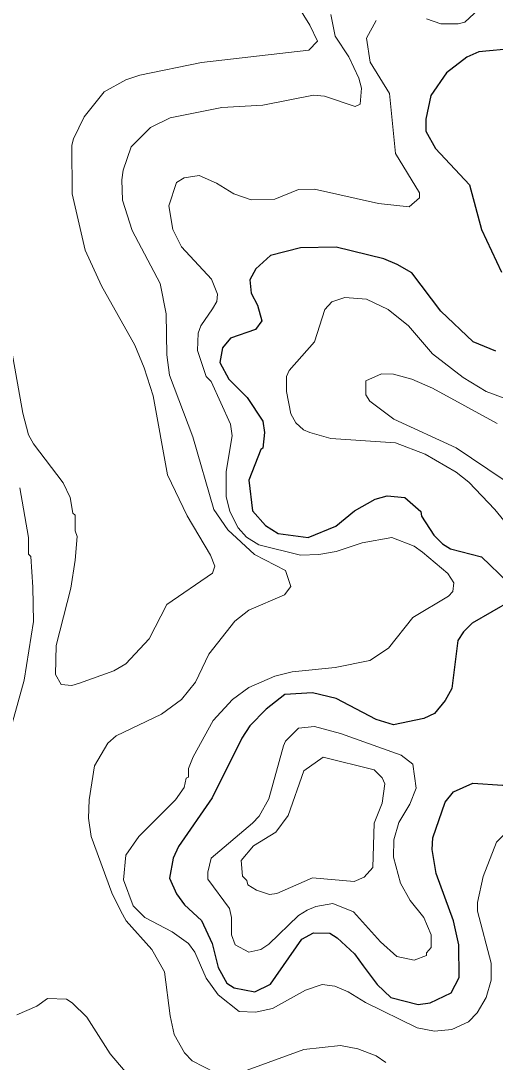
# Model space of a CAD drawing. Extents: x 423 to 448.8, y 7456.3 to 7484.
# Drawn here: x 428.533 to 429.213, y 7472.809 to 7474.3 of the extents above; entities that cross this region are included whole.
import ezdxf

# ---------------------------------------------------------------- set-up
doc = ezdxf.new("R2010")
doc.units = 0
doc.header["$LTSCALE"] = 0.032
doc.layers.add('1', color=7, linetype='Continuous', lineweight=25)
doc.layers.add('2', color=7, linetype='Continuous', lineweight=13)

msp = doc.modelspace()

# ---------------------------------------------------------------- linework, layer by layer
at = {"layer": '1'}
for points in [[(429.2403, 7474.2604), (429.1893, 7474.2557), (429.1723, 7474.248), (429.1429, 7474.2256), (429.1204, 7474.1931), (429.1135, 7474.1591), (429.1135, 7474.1421), (429.1274, 7474.1173), (429.1761, 7474.0655), (429.1931, 7474.0013), (429.2218, 7473.9402)], [(429.214, 7473.8272), (429.1815, 7473.8404), (429.1351, 7473.8845), (429.0933, 7473.9394), (429.0725, 7473.951), (429.0532, 7473.9595), (428.9851, 7473.9758), (428.934, 7473.975), (428.8907, 7473.9642), (428.8698, 7473.9448), (428.8613, 7473.9293), (428.8629, 7473.91), (428.8721, 7473.893), (428.8783, 7473.8706), (428.8691, 7473.8582), (428.8335, 7473.8458), (428.8219, 7473.8319), (428.818, 7473.811), (428.8311, 7473.787), (428.8574, 7473.7607), (428.8799, 7473.7267), (428.8822, 7473.7105), (428.8799, 7473.688), (428.8768, 7473.6865), (428.8598, 7473.6424), (428.8652, 7473.5983), (428.8837, 7473.5774), (428.9016, 7473.5658), (428.9449, 7473.5604), (428.9843, 7473.5766), (429.0113, 7473.5983), (429.0408, 7473.6153), (429.0578, 7473.6199), (429.0833, 7473.6176), (429.1065, 7473.5975), (429.1073, 7473.5906), (429.125, 7473.5635), (429.1374, 7473.5511), (429.149, 7473.5442), (429.1931, 7473.5325), (429.231, 7473.4962)], [(429.2364, 7473.4699), (429.18, 7473.4374), (429.1676, 7473.4251), (429.1591, 7473.4127), (429.1506, 7473.3439), (429.1413, 7473.3268), (429.1258, 7473.3082), (429.1104, 7473.3013), (429.067, 7473.292), (429.0423, 7473.2997), (428.9851, 7473.3299), (428.9511, 7473.3377), (428.9116, 7473.3353), (428.8845, 7473.3144), (428.8613, 7473.2905), (428.8497, 7473.2727), (428.8072, 7473.1876), (428.7592, 7473.118), (428.7515, 7473.101), (428.7461, 7473.0723), (428.7561, 7473.0499), (428.7677, 7473.0344), (428.7917, 7473.012), (428.8072, 7472.9788), (428.8157, 7472.9447), (428.8281, 7472.9223), (428.8389, 7472.9153), (428.8683, 7472.9099), (428.8907, 7472.9207), (428.9355, 7472.9849), (428.9526, 7472.9942), (428.9758, 7472.9935), (428.9866, 7472.9872), (429.0113, 7472.9641), (429.0238, 7472.9471), (429.0438, 7472.92), (429.0632, 7472.9014), (429.1027, 7472.8914), (429.1197, 7472.8937), (429.1498, 7472.9084), (429.1614, 7472.93), (429.1606, 7472.9772), (429.1529, 7473.0113), (429.1282, 7473.0793)], [(429.1282, 7473.0793), (429.1227, 7473.1134), (429.1235, 7473.1304), (429.1413, 7473.1814), (429.1529, 7473.1961), (429.1807, 7473.2085), (429.2233, 7473.2054), (429.2573, 7473.1922), (429.3084, 7473.1582), (429.3378, 7473.1288), (429.3625, 7473.0902), (429.3741, 7473.0561), (429.3756, 7473.0391), (429.3764, 7473.0221), (429.3687, 7472.971), (429.371, 7472.937), (429.3826, 7472.903), (429.4035, 7472.8759), (429.4329, 7472.8511), (429.4538, 7472.8411), (429.4878, 7472.8271), (429.5559, 7472.8071)]]:
    msp.add_lwpolyline(points, dxfattribs=at)
at = {"layer": '2'}
for points in [[(428.5195, 7473.8296), (428.5357, 7473.7383), (428.5442, 7473.7074), (428.5512, 7473.6942), (428.5937, 7473.6385), (428.6037, 7473.6177), (428.6076, 7473.5952), (428.6107, 7473.5921), (428.6107, 7473.5697), (428.6138, 7473.5619), (428.6107, 7473.5279), (428.6045, 7473.4877), (428.5836, 7473.4057), (428.5829, 7473.364), (428.5906, 7473.35), (428.6061, 7473.3485), (428.6169, 7473.3516), (428.6664, 7473.3693), (428.6834, 7473.3794), (428.7167, 7473.415), (428.7422, 7473.4645), (428.8079, 7473.5093), (428.811, 7473.5194), (428.8048, 7473.5349), (428.7716, 7473.5914), (428.743, 7473.6501), (428.7229, 7473.7631), (428.7097, 7473.8033), (428.6966, 7473.8358), (428.6486, 7473.9209), (428.6254, 7473.9719), (428.6068, 7474.0523), (428.6061, 7474.122), (428.6084, 7474.1312), (428.6239, 7474.1629), (428.6525, 7474.1985), (428.6834, 7474.2155), (428.7035, 7474.2225), (428.7917, 7474.2403), (428.9456, 7474.2581), (428.958, 7474.2712), (428.9472, 7474.2937), (428.9239, 7474.3323)], [(429.1892, 7474.3168), (429.1692, 7474.2983), (429.1599, 7474.296), (429.1351, 7474.296), (429.1142, 7474.3029)], [(428.8118, 7472.7939), (428.7785, 7472.8109), (428.7677, 7472.8225), (428.753, 7472.8488), (428.7469, 7472.8751), (428.7391, 7472.9385), (428.7206, 7472.9702), (428.6842, 7473.0113), (428.6764, 7473.0252), (428.6633, 7473.0515), (428.6339, 7473.1319), (428.63, 7473.1582), (428.6308, 7473.1845), (428.6386, 7473.2332), (428.6579, 7473.2657), (428.6695, 7473.2765), (428.7345, 7473.3075), (428.7631, 7473.3283), (428.7832, 7473.3531), (428.8025, 7473.3934), (428.8397, 7473.4405), (428.8598, 7473.456), (428.9108, 7473.4784), (428.9201, 7473.49), (428.9124, 7473.5132), (428.8679, 7473.536), (428.8296, 7473.5712), (428.8095, 7473.6006), (428.7793, 7473.7043), (428.7461, 7473.7925), (428.7422, 7473.8218), (428.7414, 7473.8806), (428.7329, 7473.9239), (428.6927, 7473.9997), (428.6788, 7474.0431), (428.678, 7474.0725), (428.6795, 7474.0864), (428.6912, 7474.1196), (428.719, 7474.1474), (428.7469, 7474.1614), (428.8211, 7474.1761), (428.8799, 7474.1792), (428.9526, 7474.1939), (428.9681, 7474.1923), (429.0121, 7474.1776), (429.0191, 7474.1807), (429.0214, 7474.2039), (429.0175, 7474.2179), (429.0029, 7474.2488), (428.9835, 7474.2782), (428.9773, 7474.3091)], [(429.0423, 7474.3006), (429.0284, 7474.2751), (429.0338, 7474.2411), (429.0616, 7474.1962), (429.0702, 7474.1103), (429.1042, 7474.0539), (429.1042, 7474.0469), (429.0895, 7474.0337), (429.0454, 7474.0384), (428.9541, 7474.0593), (428.9309, 7474.0585), (428.8969, 7474.0446), (428.8629, 7474.0438), (428.8381, 7474.0523), (428.8134, 7474.0678), (428.7886, 7474.0786), (428.767, 7474.0755), (428.7561, 7474.0686), (428.7453, 7474.0353), (428.7507, 7474.0013), (428.7631, 7473.9765), (428.8064, 7473.9301), (428.8149, 7473.9085), (428.8141, 7473.8984), (428.8079, 7473.8876), (428.7909, 7473.8636), (428.7871, 7473.8528), (428.7863, 7473.828), (428.7987, 7473.7909), (428.8056, 7473.7839), (428.8335, 7473.7228), (428.8358, 7473.7058), (428.8273, 7473.6548), (428.8273, 7473.6192), (428.8327, 7473.5975), (428.8443, 7473.5743), (428.8563, 7473.5609), (428.8743, 7473.5497), (428.9336, 7473.5351), (428.9603, 7473.5357), (428.9851, 7473.5403), (429.0222, 7473.5526), (429.0647, 7473.5604), (429.0965, 7473.548), (429.1088, 7473.5395), (429.1452, 7473.5086), (429.1537, 7473.4954), (429.1521, 7473.4831), (429.1459, 7473.4761), (429.0949, 7473.4459), (429.0601, 7473.4018), (429.033, 7473.3841), (428.9835, 7473.374), (428.9217, 7473.3678), (428.8969, 7473.3616), (428.8598, 7473.3454), (428.8366, 7473.3283), (428.8087, 7473.2982), (428.7801, 7473.2464), (428.7732, 7473.2293), (428.7732, 7473.217), (428.77, 7473.2155), (428.767, 7473.2023), (428.7546, 7473.1845), (428.702, 7473.1319), (428.6834, 7473.1056), (428.6803, 7473.07), (428.6942, 7473.0329), (428.7105, 7473.0159), (428.75, 7472.9958), (428.7731, 7472.9787), (428.7824, 7472.9664), (428.7986, 7472.9293), (428.8157, 7472.9053), (428.8458, 7472.8813), (428.8691, 7472.8805), (428.8938, 7472.8859), (428.941, 7472.9123), (428.965, 7472.92), (428.983, 7472.9176), (429.0021, 7472.9099), (429.0269, 7472.8944), (429.1011, 7472.8581), (429.1259, 7472.8534), (429.1506, 7472.8558), (429.1746, 7472.8666), (429.1869, 7472.8797), (429.2001, 7472.9014)], [(429.2488, 7473.5558), (429.2125, 7473.6006), (429.1753, 7473.6393), (429.1568, 7473.654), (429.1127, 7473.6795), (429.0702, 7473.6958), (428.9774, 7473.7019), (428.9472, 7473.7105), (428.9379, 7473.7143), (428.927, 7473.7244), (428.9201, 7473.7375), (428.9139, 7473.7693), (428.9139, 7473.7909), (428.9178, 7473.7994), (428.9541, 7473.8404), (428.9688, 7473.8868), (428.9789, 7473.8976), (428.9975, 7473.9038), (429.0284, 7473.9015), (429.0593, 7473.8868), (429.0887, 7473.8636), (429.1228, 7473.8233), (429.1668, 7473.7894), (429.2001, 7473.7692), (429.2604, 7473.7468)], [(429.2156, 7473.7236), (429.1228, 7473.7739), (429.0934, 7473.787), (429.067, 7473.794), (429.0501, 7473.7947), (429.0276, 7473.7847), (429.0276, 7473.7646), (429.033, 7473.7553), (429.0678, 7473.7298), (429.1568, 7473.6888), (429.2241, 7473.6431)], [(428.5318, 7473.6316), (428.5442, 7473.5604), (428.5442, 7473.5364), (428.5473, 7473.5333), (428.5504, 7473.4893), (428.5511, 7473.4398), (428.538, 7473.3562), (428.5094, 7473.2541)], [(429.2001, 7472.9014), (429.207, 7472.9262), (429.207, 7472.9509), (429.1877, 7473.0252), (429.1877, 7473.0376), (429.1954, 7473.0747), (429.2148, 7473.1242), (429.2248, 7473.1342), (429.2434, 7473.1373), (429.2635, 7473.1265), (429.2697, 7473.1211), (429.2906, 7473.0871), (429.3115, 7473.0128), (429.3215, 7472.9509), (429.3208, 7472.9262), (429.3254, 7472.9014), (429.3354, 7472.8767), (429.3517, 7472.8527), (429.3641, 7472.8403), (429.3935, 7472.8241), (429.4553, 7472.8063)], [(428.5272, 7472.8766), (428.5558, 7472.8891), (428.5713, 7472.8999), (428.5984, 7472.8991), (428.6068, 7472.8937), (428.6277, 7472.8736), (428.661, 7472.821), (428.7639, 7472.7003)], [(429.0562, 7472.8086), (429.0423, 7472.8179), (429.016, 7472.8279), (428.9913, 7472.8326), (428.9387, 7472.8272), (428.8366, 7472.79)]]:
    msp.add_lwpolyline(points, dxfattribs=at)
for points in [[(428.8883, 7473.1861), (428.9093, 7473.2619), (428.9124, 7473.2688), (428.9309, 7473.2874), (428.9541, 7473.2897), (428.9913, 7473.2796), (429.0779, 7473.2487), (429.0949, 7473.2356), (429.0996, 7473.2015), (429.0903, 7473.1783), (429.0748, 7473.152), (429.0678, 7473.1273), (429.0671, 7473.1025), (429.0771, 7473.0654), (429.091, 7473.0407), (429.1104, 7473.0159), (429.1212, 7472.9912), (429.1212, 7472.9733), (429.1142, 7472.9656), (429.1142, 7472.9617), (429.0965, 7472.9548), (429.0717, 7472.9602), (429.0485, 7472.9811), (429.0098, 7473.0244), (428.9804, 7473.036), (428.9557, 7473.0321), (428.9433, 7473.0267), (428.9309, 7473.019), (428.8884, 7472.978), (428.8768, 7472.9702), (428.8597, 7472.9664), (428.8404, 7472.9772), (428.835, 7472.9912), (428.835, 7473.0159), (428.8319, 7473.029), (428.801, 7473.0708), (428.801, 7473.0809), (428.8056, 7473.101), (428.8652, 7473.1512), (428.8745, 7473.1613)], [(428.9162, 7473.1621), (428.9386, 7473.2263), (428.9665, 7473.2456), (429.0392, 7473.2278), (429.0508, 7473.2162), (429.0547, 7473.2077), (429.0508, 7473.1799), (429.0392, 7473.1512), (429.0376, 7473.0878), (429.0253, 7473.0739), (429.0106, 7473.0677), (428.9511, 7473.0731), (428.9, 7473.0507), (428.8892, 7473.0491), (428.8706, 7473.0553), (428.8582, 7473.0631), (428.8567, 7473.0693), (428.8505, 7473.0754), (428.849, 7473.0979), (428.8667, 7473.1188), (428.8985, 7473.1381)]]:
    msp.add_lwpolyline(points, close=True, dxfattribs=at)

doc.saveas('drawing.dxf')
